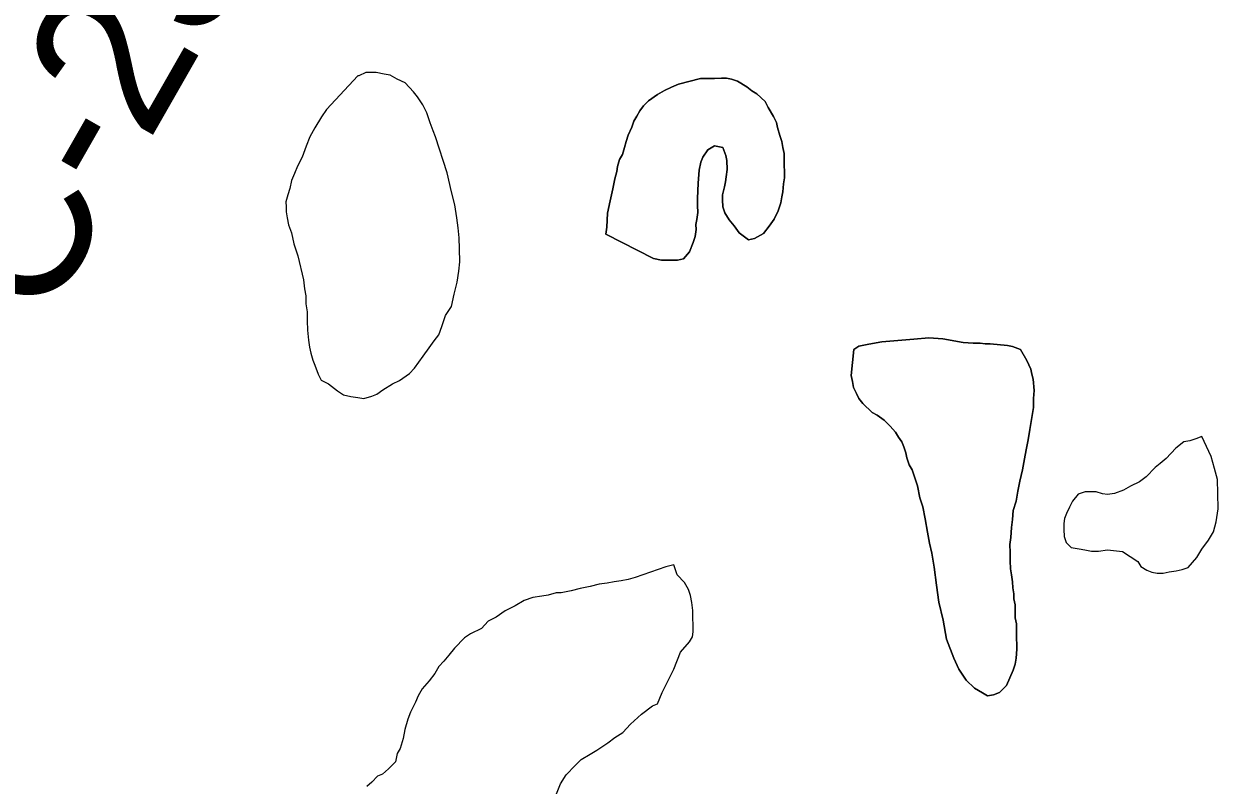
# Model space of a CAD drawing. Extents: x 103424 to 286016, y 38711 to 110967.
# Drawn here: x 143819 to 146219, y 88701 to 90231 of the extents above; entities that cross this region are included whole.
import ezdxf

# ---------------------------------------------------------------- set-up
doc = ezdxf.new("R2010")
doc.units = 0
doc.layers.add('GM_X_County_Road_Text', color=7, linetype='Continuous')
doc.layers.add('GM_X_Minor_Lake', color=7, linetype='Continuous')

msp = doc.modelspace()

# ---------------------------------------------------------------- linework, layer by layer
at = {"layer": 'GM_X_Minor_Lake'}
for points in [[(144490.2, 90127), (144426.8, 90059.2), (144417, 90044.8), (144403.3, 90022.4), (144393.5, 90004), (144385.8, 89985.7), (144378.1, 89963.3), (144368.3, 89945), (144362.5, 89930.7), (144356.7, 89916.5), (144353, 89900.2), (144349.2, 89888), (144345.4, 89873.8), (144345.6, 89863.7), (144345.8, 89853.6), (144348, 89841.6), (144350.3, 89827.5), (144356.6, 89811.4), (144361, 89789.3), (144369.5, 89765.2), (144380.5, 89716.9), (144382.8, 89698.7), (144385.1, 89684.6), (144385.4, 89668.5), (144387.7, 89652.4), (144388, 89634.2), (144388.4, 89616), (144390.7, 89595.9), (144393, 89581.7), (144395.2, 89569.7), (144399.5, 89555.6), (144403.7, 89545.6), (144410.1, 89527.5), (144416.4, 89515.5), (144430.7, 89507.7), (144449.1, 89493.9), (144461.3, 89486), (144475.5, 89482.2), (144489.7, 89480.5), (144501.8, 89478.6), (144517.9, 89483), (144527.9, 89487.2), (144539.8, 89495.5), (144559.8, 89508), (144573.8, 89514.3), (144593.7, 89528.8), (144603.6, 89539.1), (144621.3, 89563.6), (144633.2, 89580), (144643, 89594.3), (144652.9, 89606.6), (144658.6, 89622.9), (144666.3, 89645.3), (144678.1, 89663.6), (144683.7, 89688), (144689.3, 89712.3), (144692.9, 89734.6), (144694.6, 89752.8), (144694.2, 89779.1), (144693.8, 89801.3), (144691.4, 89821.5), (144689, 89841.6), (144684.5, 89867.8), (144678, 89894), (144669.2, 89932.2), (144645.7, 90004.5), (144641.5, 90016.6), (144635.1, 90032.6), (144628.7, 90052.7), (144620.4, 90068.7), (144610, 90084.7), (144601.7, 90094.6), (144585.3, 90112.5), (144569, 90120.3), (144554.7, 90128.1), (144542.6, 90129.9), (144526.4, 90133.7), (144516.3, 90133.5), (144506.2, 90133.3), (144492.2, 90127), (144490.2, 90127)], [(144517.9, 89483), (144527.9, 89487.2), (144539.8, 89495.5), (144559.8, 89508), (144573.8, 89514.3), (144593.7, 89528.8), (144603.6, 89539.1), (144621.3, 89563.6), (144633.2, 89580), (144643, 89594.3), (144652.9, 89606.6), (144658.6, 89622.9), (144666.3, 89645.3), (144678.1, 89663.6), (144683.7, 89688), (144689.3, 89712.3), (144692.9, 89734.6), (144694.6, 89752.8), (144694.2, 89779.1), (144693.8, 89801.3), (144691.4, 89821.5), (144689, 89841.6), (144684.5, 89867.8), (144678, 89894), (144669.2, 89932.2), (144645.7, 90004.5), (144641.5, 90016.6), (144635.1, 90032.6), (144628.7, 90052.7), (144620.4, 90068.7), (144610, 90084.7), (144601.7, 90094.6), (144585.3, 90112.5), (144569, 90120.3), (144554.7, 90128.1), (144542.6, 90129.9), (144526.4, 90133.7), (144516.3, 90133.5), (144506.2, 90133.3), (144492.2, 90127), (144490.2, 90127)], [(144490.2, 90127), (144426.8, 90059.2), (144417, 90044.8), (144403.3, 90022.4), (144393.5, 90004), (144385.8, 89985.7), (144378.1, 89963.3), (144368.3, 89945), (144362.5, 89930.7), (144356.7, 89916.5), (144353, 89900.2), (144349.2, 89888), (144345.4, 89873.8), (144345.6, 89863.7), (144345.8, 89853.6), (144348, 89841.6), (144350.3, 89827.5), (144356.6, 89811.4), (144361, 89789.3), (144369.5, 89765.2), (144380.5, 89716.9), (144382.8, 89698.7), (144385.1, 89684.6), (144385.4, 89668.5), (144387.7, 89652.4), (144388, 89634.2), (144388.4, 89616), (144390.7, 89595.9), (144393, 89581.7), (144395.2, 89569.7), (144399.5, 89555.6), (144403.7, 89545.6), (144410.1, 89527.5), (144416.4, 89515.5), (144430.7, 89507.7), (144449.1, 89493.9), (144461.3, 89486), (144475.5, 89482.2), (144489.7, 89480.5), (144501.8, 89478.6), (144517.9, 89483)], [(145347.4, 89922.2), (145347.2, 89934.3), (145346.9, 89946.4), (145346.7, 89958.5), (145346.5, 89970.6), (145344.3, 89982.7), (145342, 89994.8), (145337.8, 90006.8), (145333.5, 90022.9), (145331.3, 90033), (145325, 90045), (145314.6, 90063), (145308.3, 90075), (145291.9, 90090.9), (145281.7, 90096.8), (145271.5, 90104.6), (145253.1, 90116.4), (145240.9, 90120.3), (145230.8, 90122.1), (145220.7, 90121.9), (145206.6, 90121.7), (145192.5, 90121.4), (145178.4, 90121.2), (145134.2, 90110.3), (145120.1, 90103.9), (145106.1, 90097.6), (145092.2, 90089.3), (145074.2, 90076.9), (145064.3, 90066.6), (145056.4, 90056.3), (145050.6, 90046.1), (145044.7, 90035.9), (145040.9, 90023.7), (145033.1, 90007.4), (145029.3, 89995.2), (145025.5, 89983), (145021.7, 89968.8), (145015.8, 89958.6), (145012, 89944.4), (145010.2, 89934.3), (145006.4, 89920.1), (145002.7, 89899.8), (144997.1, 89875.5), (144991.5, 89851.1), (144990, 89822.8), (144988.2, 89808.6)], [(144988.2, 89808.6), (144990, 89822.8), (144991.5, 89851.1), (144997.1, 89875.5), (145002.7, 89899.8), (145006.4, 89920.1), (145010.2, 89934.3), (145012, 89944.4), (145015.8, 89958.6), (145021.7, 89968.8), (145025.5, 89983), (145029.3, 89995.2), (145033.1, 90007.4), (145040.9, 90023.7), (145044.7, 90035.9), (145050.6, 90046.1), (145056.4, 90056.3), (145064.3, 90066.6), (145074.2, 90076.9), (145092.2, 90089.3), (145106.1, 90097.6), (145120.1, 90103.9), (145134.2, 90110.3), (145178.4, 90121.2), (145192.5, 90121.4), (145206.6, 90121.7), (145220.7, 90121.9), (145230.8, 90122.1), (145240.9, 90120.3), (145253.1, 90116.4), (145271.5, 90104.6), (145281.7, 90096.8), (145291.9, 90090.9), (145308.3, 90075), (145314.6, 90063), (145325, 90045), (145331.3, 90033), (145333.5, 90022.9), (145337.8, 90006.8), (145342, 89994.8), (145344.3, 89982.7), (145346.5, 89970.6), (145346.7, 89958.5), (145346.9, 89946.4), (145347.2, 89934.3), (145347.4, 89922.2), (145345.6, 89910), (145343.9, 89893.8), (145342, 89883.7), (145340.2, 89871.5), (145334.5, 89855.3), (145326.7, 89839), (145316.9, 89824.6), (145305, 89810.3), (145287, 89799.9), (145275, 89797.6), (145256.6, 89811.4), (145246.2, 89825.4), (145235.9, 89837.3), (145227.6, 89851.3), (145223.3, 89863.4), (145223.1, 89877.5), (145222.9, 89887.6), (145226.6, 89903.8), (145228.5, 89914), (145230.3, 89924.1), (145232.1, 89938.3), (145231.8, 89956.5), (145229.6, 89966.5), (145223.2, 89982.6), (145207, 89986.3), (145193, 89978), (145183.2, 89963.7), (145179.3, 89953.5), (145175.6, 89937.3), (145174, 89911), (145172.6, 89880.6), (145172.8, 89866.5), (145173.1, 89852.4), (145171.3, 89838.2), (145169.5, 89828), (145169.7, 89818), (145167.9, 89803.8), (145164.1, 89791.6), (145156.4, 89773.3), (145144.5, 89758.9), (145132.4, 89756.7), (145118.3, 89756.4), (145100.2, 89756.1), (145083.9, 89759.8), (144988.2, 89808.6)], [(144988.2, 89808.6), (145083.9, 89759.8), (145100.2, 89756.1), (145118.3, 89756.4), (145132.4, 89756.7), (145144.5, 89758.9), (145156.4, 89773.3), (145164.1, 89791.6), (145167.9, 89803.8), (145169.7, 89818), (145169.5, 89828), (145171.3, 89838.2), (145173.1, 89852.4), (145172.8, 89866.5), (145172.6, 89880.6), (145174, 89911), (145175.6, 89937.3), (145179.3, 89953.5), (145183.2, 89963.7), (145193, 89978), (145207, 89986.3), (145223.2, 89982.6), (145229.6, 89966.5), (145231.8, 89956.5), (145232.1, 89938.3), (145230.3, 89924.1), (145228.5, 89914), (145226.6, 89903.8), (145222.9, 89887.6), (145223.1, 89877.5), (145223.3, 89863.4), (145227.6, 89851.3), (145235.9, 89837.3), (145246.2, 89825.4), (145256.6, 89811.4), (145275, 89797.6), (145287, 89799.9), (145305, 89810.3), (145316.9, 89824.6), (145326.7, 89839), (145334.5, 89855.3), (145340.2, 89871.5), (145342, 89883.7), (145343.9, 89893.8), (145345.6, 89910), (145347.4, 89922.2)], [(145486.8, 89577.2), (145496.7, 89583.4), (145516.8, 89587.8), (145543, 89592.3), (145575.2, 89594.9), (145607.5, 89597.5), (145637.7, 89600.1), (145665.9, 89598.6), (145706.4, 89591.2), (145726.7, 89589.6), (145740.8, 89589.8), (145750.9, 89588), (145761, 89588.2), (145795.3, 89584.7), (145805.5, 89582.9), (145821.7, 89577.1), (145834.2, 89555.1), (145842.6, 89537.1), (145844.8, 89527), (145847, 89517), (145849.4, 89494.8), (145847.7, 89478.6), (145848, 89460.4), (145844.4, 89440.2), (145840.7, 89415.8), (145837.1, 89395.6), (145833.4, 89375.3), (145829.7, 89357.1), (145826, 89334.8), (145820.4, 89312.4), (145816.7, 89292.2), (145813.1, 89271.9), (145807.3, 89253.6), (145805.6, 89235.4), (145803.9, 89219.2), (145802.3, 89199), (145800.5, 89184.8), (145800.8, 89168.6), (145801.1, 89152.5), (145801.4, 89136.3), (145803.6, 89124.3), (145805.9, 89110.2), (145806.1, 89098), (145808.3, 89086), (145808.5, 89075.9), (145810.7, 89063.8), (145811, 89051.7), (145811.2, 89037.5), (145813.4, 89025.4), (145813.6, 89015.3), (145813.8, 89005.2), (145814, 88995.1), (145814.2, 88985), (145814.4, 88974.9), (145812.7, 88956.7), (145810.9, 88944.6), (145807, 88932.4), (145793.5, 88901.8), (145779.6, 88887.4), (145767.6, 88883.2), (145755.5, 88881), (145745.3, 88886.8), (145729, 88896.6), (145712.6, 88912.5), (145698.1, 88934.5), (145687.6, 88956.5), (145672.8, 88994.6), (145666, 89032.9), (145657.3, 89069.1), (145652.6, 89103.4), (145648, 89139.6), (145643.4, 89167.8), (145639, 89188), (145634.6, 89210.1), (145630.1, 89236.3), (145625.6, 89260.5), (145619.2, 89278.5), (145614.8, 89302.7), (145608.4, 89320.8), (145604.1, 89334.8), (145597.9, 89344.8), (145593.6, 89358.9), (145591.4, 89368.9), (145587.1, 89381), (145582.9, 89391), (145576.7, 89401), (145570.4, 89411), (145560.1, 89422.9), (145547.8, 89434.8), (145533.5, 89444.7), (145523.3, 89450.5), (145504.8, 89468.4), (145496.6, 89478.3), (145492.4, 89488.4), (145486.1, 89500.4), (145483.9, 89512.5), (145481.6, 89524.6), (145486.8, 89577.2)], [(145486.8, 89577.2), (145481.6, 89524.6), (145483.9, 89512.5), (145486.1, 89500.4), (145492.4, 89488.4), (145496.6, 89478.3), (145504.8, 89468.4), (145523.3, 89450.5), (145533.5, 89444.7), (145547.8, 89434.8), (145560.1, 89422.9), (145570.4, 89411), (145576.7, 89401), (145582.9, 89391), (145587.1, 89381), (145591.4, 89368.9), (145593.6, 89358.9), (145597.9, 89344.8), (145604.1, 89334.8), (145608.4, 89320.8), (145614.8, 89302.7), (145619.2, 89278.5), (145625.6, 89260.5), (145630.1, 89236.3), (145634.6, 89210.1), (145639, 89188), (145643.4, 89167.8), (145648, 89139.6), (145652.6, 89103.4), (145657.3, 89069.1), (145666, 89032.9), (145672.8, 88994.6), (145687.6, 88956.5), (145698.1, 88934.5), (145712.6, 88912.5), (145729, 88896.6), (145745.3, 88886.8), (145755.5, 88881), (145767.6, 88883.2), (145779.6, 88887.4), (145793.5, 88901.8), (145807, 88932.4), (145810.9, 88944.6), (145812.7, 88956.7), (145814.4, 88974.9), (145814.2, 88985), (145814, 88995.1), (145813.8, 89005.2), (145813.6, 89015.3), (145813.4, 89025.4)], [(145813.4, 89025.4), (145811.2, 89037.5), (145811, 89051.7), (145810.7, 89063.8), (145808.5, 89075.9), (145808.3, 89086), (145806.1, 89098), (145805.9, 89110.2), (145803.6, 89124.3), (145801.4, 89136.3), (145801.1, 89152.5), (145800.8, 89168.6), (145800.5, 89184.8), (145802.3, 89199), (145803.9, 89219.2), (145805.6, 89235.4), (145807.3, 89253.6), (145813.1, 89271.9), (145816.7, 89292.2), (145820.4, 89312.4), (145826, 89334.8), (145829.7, 89357.1), (145833.4, 89375.3), (145837.1, 89395.6), (145840.7, 89415.8), (145844.4, 89440.2), (145848, 89460.4), (145847.7, 89478.6), (145849.4, 89494.8), (145847, 89517), (145844.8, 89527), (145842.6, 89537.1), (145834.2, 89555.1), (145821.7, 89577.1), (145805.5, 89582.9), (145795.3, 89584.7), (145761, 89588.2), (145750.9, 89588), (145740.8, 89589.8), (145726.7, 89589.6), (145706.4, 89591.2), (145665.9, 89598.6), (145637.7, 89600.1), (145607.5, 89597.5), (145575.2, 89594.9), (145543, 89592.3), (145516.8, 89587.8), (145496.7, 89583.4), (145486.8, 89577.2)], [(146186, 89401.8), (146174, 89397.6), (146162, 89393.3), (146149.9, 89391.1), (146134, 89378.7), (146114.2, 89358.1), (146102.3, 89347.8), (146092.3, 89339.6), (146074.5, 89321.1), (146060.6, 89310.7), (146042.5, 89302.3), (146028.6, 89294), (146010.5, 89287.6), (145996.4, 89285.3), (145986.3, 89287.1), (145974.1, 89291), (145964.1, 89290.8), (145951.9, 89290.6), (145937.9, 89286.3), (145926.1, 89271.9), (145920.2, 89259.7), (145914.4, 89247.5), (145910.5, 89237.3), (145908.7, 89227.2), (145908.9, 89215), (145909.2, 89200.9), (145913.4, 89188.9), (145923.7, 89178.9)], [(146186, 89401.8), (146174, 89397.6), (146162, 89393.3), (146149.9, 89391.1), (146134, 89378.7), (146114.2, 89358.1), (146102.3, 89347.8), (146092.3, 89339.6), (146074.5, 89321.1), (146060.6, 89310.7), (146042.5, 89302.3), (146028.6, 89294), (146010.5, 89287.6), (145996.4, 89285.3), (145986.3, 89287.1), (145974.1, 89291), (145964.1, 89290.8), (145951.9, 89290.6), (145937.9, 89286.3), (145926.1, 89271.9), (145920.2, 89259.7), (145914.4, 89247.5), (145910.5, 89237.3), (145908.7, 89227.2), (145908.9, 89215), (145909.2, 89200.9), (145913.4, 89188.9), (145923.7, 89178.9), (145943.9, 89175.3), (145954.1, 89173.4), (145964.2, 89171.6), (145978.3, 89171.8), (145996.4, 89174.2), (146014.6, 89172.5), (146026.7, 89170.7), (146057.4, 89151), (146063.6, 89141), (146075.8, 89133.2), (146086, 89129.3), (146096.1, 89127.5), (146108.2, 89127.7), (146120.3, 89129.9), (146134.4, 89132.2), (146146.4, 89134.5), (146158.5, 89138.7), (146176.3, 89159.2), (146186.1, 89175.6), (146199.9, 89194), (146209.7, 89210.3), (146215.3, 89230.7), (146218.9, 89257), (146218.4, 89287.3), (146217.9, 89315.5), (146211.4, 89337.7), (146204.9, 89361.8), (146186, 89401.8)], [(145923.7, 89178.9), (145943.9, 89175.3), (145954.1, 89173.4), (145964.2, 89171.6), (145978.3, 89171.8), (145996.4, 89174.2), (146014.6, 89172.5), (146026.7, 89170.7), (146057.4, 89151), (146063.6, 89141), (146075.8, 89133.2), (146086, 89129.3), (146096.1, 89127.5), (146108.2, 89127.7), (146120.3, 89129.9), (146134.4, 89132.2), (146146.4, 89134.5), (146158.5, 89138.7), (146176.3, 89159.2), (146186.1, 89175.6), (146199.9, 89194), (146209.7, 89210.3), (146215.3, 89230.7), (146218.9, 89257), (146218.4, 89287.3), (146217.9, 89315.5), (146211.4, 89337.7), (146204.9, 89361.8), (146186, 89401.8)], [(145125.3, 89144.4), (145109.2, 89140.1), (145047, 89118.7), (145033, 89114.4), (145018.9, 89112.2), (145004.8, 89109.9), (144990.7, 89107.6), (144974.6, 89105.3), (144956.5, 89100.9), (144936.4, 89096.5), (144918.4, 89092.2), (144898.3, 89087.8), (144888.2, 89087.6), (144872.1, 89083.3), (144860, 89081), (144841.9, 89078.7), (144823.9, 89072.3), (144805.9, 89061.9), (144785.9, 89051.4), (144768, 89039), (144752, 89030.6), (144738.1, 89016.2), (144716.1, 89005.7), (144704.1, 88997.4), (144684.3, 88976.8), (144672.5, 88962.5), (144662.6, 88950.2), (144652.7, 88939.9), (144644.9, 88925.6), (144633.1, 88911.3), (144619.2, 88894.9), (144611.4, 88880.6), (144605.6, 88868.4), (144595.9, 88848), (144590.1, 88833.7), (144584.4, 88813.4), (144580.7, 88795.2), (144575, 88774.9), (144569.1, 88764.7), (144565.4, 88748.4), (144551.5, 88734), (144539.6, 88723.7), (144529.6, 88719.5), (144517.7, 88707.2), (144507.7, 88698.9)], [(144897.1, 88703.9), (144908.9, 88722.3), (144926.7, 88740.8), (144938.6, 88753.1), (144956.5, 88763.6), (144970.5, 88771.9), (144992.4, 88786.4), (145006.4, 88796.8), (145022.3, 88807.2), (145038.2, 88823.6), (145060, 88844.2), (145081.9, 88860.8), (145091.9, 88865), (145101.6, 88887.4), (145111.3, 88907.8), (145125, 88934.3), (145138.5, 88968.9), (145156.3, 88989.4), (145162.2, 88999.6), (145164, 89009.7), (145163.7, 89023.9), (145163.5, 89036), (145163.2, 89052.1), (145160.9, 89068.2), (145158.7, 89082.4), (145154.4, 89094.4), (145146.1, 89108.4), (145131.7, 89124.3), (145125.3, 89144.4)], [(144889.4, 88683.6), (144897.1, 88703.9)]]:
    msp.add_lwpolyline(points, dxfattribs=at)

# ---------------------------------------------------------------- texts
at = {"layer": 'GM_X_County_Road_Text'}
msp.add_text('C-23', height=301.87, rotation=60.2551, dxfattribs=at).set_placement((143856.8, 89620.9))

doc.saveas('drawing.dxf')
